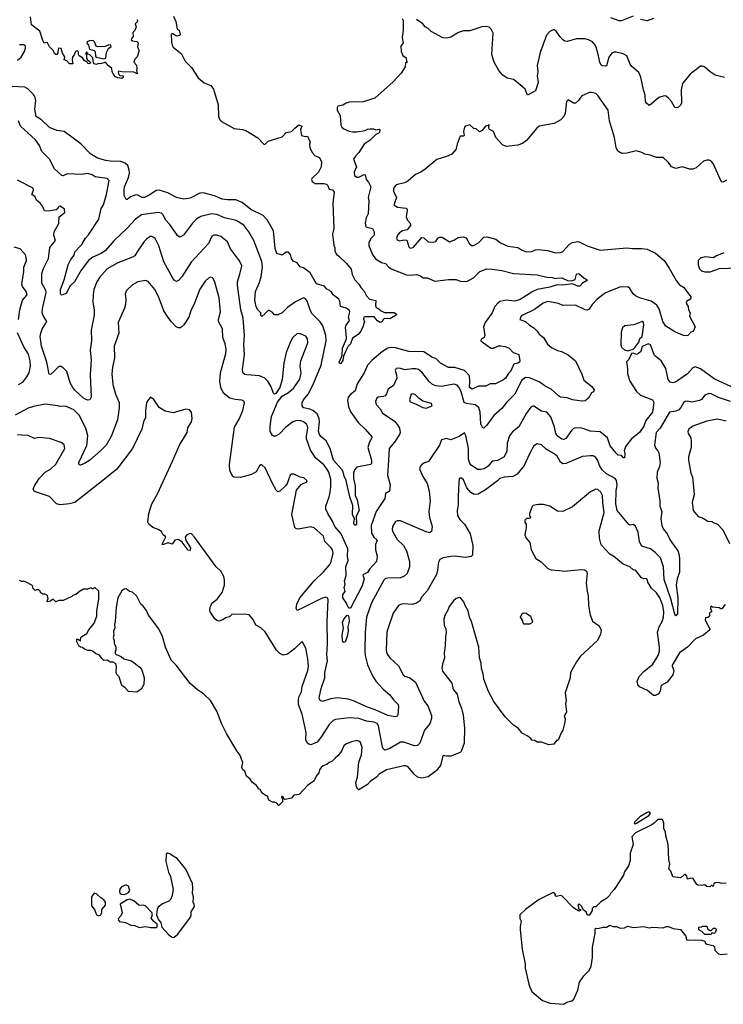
# Model space of a CAD drawing. Extents: x 1678431 to 1860718, y 384618 to 522882.
# Tile 424 of 473: x 1819767 to 1826359, y 449168 to 458392. Entities that reach past the tile are written whole.
import ezdxf

# ---------------------------------------------------------------- set-up
doc = ezdxf.new("R2010")
doc.units = 0

msp = doc.modelspace()

# ---------------------------------------------------------------- linework, layer by layer
at = {"layer": '0CON10XD'}
for points in [[(1820868.8, 458395), (1820870, 458375), (1820850, 458355), (1820858.8, 458325), (1820845, 458290), (1820828.3, 458271.7), (1820830, 458235), (1820813, 458217), (1820812.5, 458205), (1820825, 458193.3), (1820865, 458187.5), (1820876.4, 458176.4), (1820870, 458135), (1820885.9, 458104.1), (1820866.2, 458045), (1820845, 458022.5), (1820836.7, 457995), (1820860, 457965), (1820865.8, 457935), (1820860, 457915), (1820867.5, 457885), (1820835, 457900), (1820725, 457902.5), (1820695, 457910), (1820690, 457905), (1820695, 457880), (1820705, 457870), (1820737, 457867), (1820735, 457850), (1820723, 457843), (1820685, 457847.5), (1820665, 457857.5), (1820647.5, 457875), (1820632.5, 457905), (1820630, 457935), (1820595, 457962.5), (1820575, 457990), (1820565, 457992.5), (1820525, 457980), (1820505, 457982.5), (1820485, 457973.3), (1820465, 457980), (1820458.3, 457988.3), (1820452.5, 458035), (1820425, 458062.5), (1820401.7, 458071.7), (1820395, 458090), (1820382.5, 458075), (1820391.7, 458061.7), (1820393.6, 458033.6), (1820400, 458020), (1820430, 457995), (1820425, 457980), (1820405, 457982.5), (1820395, 458000), (1820385, 458000), (1820370.7, 458010.7), (1820356, 458036), (1820322.5, 458055), (1820316.7, 458065), (1820316.7, 458095), (1820305, 458100), (1820290, 458095), (1820278.3, 458061.7), (1820262.5, 458045), (1820257.5, 458015), (1820265, 457980), (1820235, 457980), (1820207, 458007), (1820182.5, 458015), (1820190, 458045), (1820168.3, 458078.3), (1820155, 458122.5), (1820134.1, 458125.9), (1820127, 458113), (1820125, 458080), (1820115, 458067.5), (1820105, 458067.5), (1820092.5, 458075), (1820085, 458100), (1820045, 458137.5), (1820027.5, 458175), (1820015, 458180), (1819995, 458173.3), (1819983.8, 458196.2), (1819956.1, 458286.1), (1819877.5, 458345), (1819868, 458418)], [(1821206.7, 458425), (1821230, 458375), (1821242.5, 458305), (1821260, 458295), (1821270, 458255), (1821266.1, 458243.9), (1821235, 458237.5), (1821195, 458262.5), (1821187, 458253), (1821190, 458185), (1821194.5, 458155), (1821204.4, 458135), (1821281.7, 458071.7), (1821315.8, 458005), (1821375.4, 457945.4), (1821438.6, 457848.6), (1821495, 457800.6), (1821558, 457775), (1821582.6, 457742.6), (1821626.4, 457595), (1821629.6, 457485), (1821640.8, 457455), (1821657.3, 457437.3), (1821775, 457373.1), (1821855, 457364.3), (1821885, 457354.3), (1821998.8, 457285), (1822055, 457226.7), (1822065, 457224), (1822095, 457253.3), (1822225, 457294), (1822265, 457336.2), (1822315, 457346.2), (1822344.4, 457375.6), (1822383.6, 457406.4), (1822410, 457395), (1822396.7, 457365), (1822407.5, 457307.5), (1822445, 457296.7), (1822465, 457300), (1822488, 457245), (1822482, 457225), (1822486.2, 457195), (1822507.3, 457147.3), (1822536.4, 457116.4), (1822575, 457100), (1822595, 457060), (1822592.5, 457015), (1822565.6, 456965), (1822504.2, 456905.8), (1822500.8, 456895), (1822507.5, 456875), (1822535, 456857.3), (1822615, 456857.3), (1822640.5, 456850.5), (1822651.4, 456841.4), (1822665, 456804), (1822698.3, 456798.3), (1822714, 456775), (1822700, 456675), (1822711.4, 456435), (1822698, 456382), (1822710.7, 456280.7), (1822719.2, 456255), (1822718.8, 456225), (1822734.3, 456194.3), (1822761.2, 456175), (1822828, 456108), (1822872, 456055), (1822882, 456005), (1822906.4, 455956.4), (1822945, 455913.3), (1822962.1, 455882.1), (1822995, 455848.8), (1823016.8, 455806.8), (1823043.6, 455773.6), (1823105, 455760), (1823100, 455715), (1823106.7, 455696.7), (1823133.3, 455685), (1823154.3, 455664.3), (1823185, 455648), (1823275, 455648.6), (1823295.8, 455635), (1823294, 455625), (1823235, 455590.8), (1823187.3, 455592.7), (1823175, 455588), (1823163.9, 455566.1), (1823145, 455556.2), (1823120.3, 455570.3), (1823087.5, 455607.5), (1823005, 455610), (1822990, 455605), (1822988.3, 455588.3), (1822997.5, 455565), (1822983.3, 455515), (1822964.2, 455475), (1822938.3, 455441.7), (1822885, 455410), (1822865, 455356.7), (1822843.3, 455335), (1822821.4, 455288.6), (1822801.4, 455238.6), (1822795, 455200), (1822775, 455170), (1822765, 455166.7), (1822761.4, 455185), (1822788.8, 455245), (1822792, 455315), (1822827.7, 455402.3), (1822826.3, 455456.3)], [(1823350, 458405), (1823360, 458385), (1823360, 458295), (1823350, 458225), (1823360, 458175), (1823337.5, 458145), (1823340, 458095), (1823357, 458057), (1823386.7, 458035), (1823392.5, 458002.5), (1823400, 457995), (1823383, 457987), (1823377.7, 457952.3), (1823339.7, 457890.3), (1823265, 457810), (1823095, 457657.1), (1822985, 457621.4), (1822855, 457621.2), (1822825, 457611.2), (1822795, 457590.8), (1822748, 457582), (1822741.7, 457568.3), (1822742.5, 457545), (1822769.2, 457495), (1822775, 457403.8), (1822785.8, 457385), (1822805, 457370), (1822855, 457348.5), (1822885, 457341.8), (1822925, 457342.7), (1823004.3, 457355.7), (1823025, 457367.1), (1823048.8, 457371.2), (1823080.8, 457370.8), (1823105, 457360), (1823135, 457367.5), (1823141.7, 457361.7), (1823142.5, 457345), (1823135, 457333.3), (1823105, 457317.5), (1823050, 457265), (1822993.1, 457226.9), (1822945, 457146.9), (1822912.2, 457115), (1822895.6, 457085), (1822923.5, 457015), (1822901.8, 456965), (1822903.4, 456933.4), (1822925, 456917.5), (1822945, 456915.5), (1822995, 456942), (1823005, 456940), (1823013.1, 456895), (1823035, 456870), (1823057.1, 456825), (1823033.1, 456725), (1823036.7, 456695), (1823030.8, 456575), (1823014, 456535), (1823002.5, 456485), (1823010.3, 456450.3), (1823073.3, 456435), (1823088, 456405), (1823089.2, 456375), (1823060.8, 456345), (1823039.4, 456305), (1823039.5, 456275), (1823051.9, 456245), (1823073.7, 456193.7), (1823101.3, 456151.3), (1823157.3, 456117.3), (1823195, 456108.6), (1823224.6, 456074.6), (1823248.3, 456058.3), (1823391.7, 456001.7), (1823415, 455998.6), (1823485.6, 456005.6), (1823522.7, 455992.7), (1823547.5, 455975), (1823585, 455974), (1823655, 455944.2), (1823785, 455958.6), (1823855, 455957.5), (1823895, 455941.2), (1823955, 455940), (1824018.8, 455975), (1824076.8, 456033.2), (1824145, 456057.1), (1824195, 456055.8), (1824285, 456041.1), (1824395, 456013.5), (1824615, 456000.6), (1824705, 455980.8), (1824755, 455977.1), (1824785, 455966.2), (1824799.2, 455970.8), (1824845, 455972.9), (1824905, 455946.7), (1824945, 455948), (1824971.7, 455958.3), (1824983, 456007), (1825005, 456015.8), (1825055, 455970), (1825082.5, 455955), (1825077.5, 455945), (1825041.2, 455925), (1825015, 455896.2), (1824995, 455896), (1824945, 455916.2), (1824855.4, 455904.6), (1824802.8, 455907.2), (1824734.7, 455885.3), (1824615, 455864.6), (1824574.1, 455845.9), (1824455, 455770), (1824406.2, 455753.8), (1824325, 455766), (1824268, 455752), (1824249.5, 455740.5), (1824218.1, 455705), (1824193.3, 455645), (1824128.1, 455555), (1824112.9, 455515), (1824126.1, 455433.9), (1824117.5, 455415), (1824090.7, 455399.3), (1824087.5, 455385), (1824158.3, 455331.7), (1824185.9, 455315.9), (1824205, 455314.2), (1824253, 455337), (1824275, 455338.1), (1824315, 455331.5), (1824354.5, 455314.5), (1824390, 455275), (1824442.5, 455255), (1824453.3, 455195), (1824450, 455185), (1824435.5, 455174.5), (1824395.7, 455164.3), (1824365.5, 455095), (1824344.3, 455075), (1824320, 455035), (1824295, 455014.3), (1824225, 454981.4), (1824175, 454981.9), (1824135, 454958.1), (1824065, 454958.2), (1824005, 454931.9), (1823982.5, 454945), (1823985.5, 455004.5), (1823980, 455055), (1823935, 455105.4), (1823845, 455133.4), (1823783.4, 455133.4), (1823709.2, 455175), (1823665, 455218.6), (1823635, 455228.6), (1823555, 455280.5), (1823413.4, 455283.4)], [(1826372.1, 457852.1), (1826284.2, 457874.2), (1826235, 457905.3), (1826185, 457947.8), (1826165, 457956.7), (1826145, 457956.7), (1826049.4, 457880.6), (1825977.5, 457795), (1825965.6, 457735), (1825968.9, 457615), (1825960, 457595), (1825938.3, 457571.7), (1825925, 457565.6), (1825905, 457570), (1825872.7, 457625), (1825845, 457657.5), (1825825, 457675.7), (1825805, 457680), (1825756.2, 457665), (1825685, 457600.8), (1825665, 457590), (1825638.9, 457608.9), (1825631.5, 457621.5), (1825627.1, 457685), (1825610.6, 457735), (1825586.4, 457855), (1825568, 457898), (1825502.9, 457955), (1825487.3, 457977.3), (1825455, 458054.2), (1825422.3, 458072.3), (1825355, 458089.4), (1825335, 458088.1), (1825315, 458078.6), (1825288, 458042), (1825265, 457961.2), (1825254.1, 457955.9), (1825225, 457959.2), (1825215, 457966.7), (1825201.4, 457995), (1825191.5, 458055), (1825168.2, 458135), (1825153.3, 458163.3), (1825132.5, 458185), (1825095, 458204.4), (1825061.7, 458211.7), (1824985, 458211.9), (1824895, 458189.2), (1824875, 458191.4), (1824855, 458204), (1824826.3, 458236.3), (1824794.3, 458285), (1824775, 458298.1), (1824765, 458297.8), (1824735, 458283.1), (1824704, 458246), (1824643.7, 458086.3), (1824615.8, 457964.2), (1824621.4, 457905), (1824614.1, 457865.9), (1824625.7, 457804.3), (1824600, 457725), (1824525, 457686.7), (1824502.3, 457742.3), (1824453.8, 457783.8), (1824395, 457832.5), (1824334.2, 457844.2), (1824295, 457871.2), (1824256.8, 457916.8), (1824211.9, 457995), (1824190.5, 458065), (1824203.6, 458265), (1824185, 458304.2), (1824165, 458321.4), (1824138.3, 458328.3), (1824095.6, 458325.6), (1823985, 458287.5), (1823925, 458289.2), (1823878.3, 458271.7), (1823805, 458230), (1823765, 458220), (1823732.7, 458222.7), (1823621.2, 458281.2), (1823595, 458310), (1823567.5, 458325), (1823545, 458353.3), (1823484.1, 458394.1)], [(1825515, 458426.7), (1825405, 458381.2), (1825385, 458381.2), (1825305, 458411.2)], [(1825706.7, 458405), (1825645, 458382.9), (1825585, 458395.7)], [(1819745, 458014.4), (1819779.5, 458040.5), (1819812.5, 458095), (1819821.1, 458125), (1819820, 458145), (1819808.3, 458158.3), (1819765, 458157.8)], [(1820555, 458026.7), (1820575, 458032.5), (1820580, 458085), (1820598.3, 458121.7), (1820625, 458140), (1820620, 458155), (1820603, 458157), (1820568.3, 458141.7), (1820495, 458138.8), (1820483.9, 458143.9), (1820468.8, 458185), (1820455, 458198), (1820420, 458195), (1820400, 458185), (1820396.7, 458175), (1820410, 458155), (1820420, 458115), (1820465, 458102.5), (1820472.5, 458095), (1820478.3, 458048.3), (1820485, 458040), (1820555, 458026.7)], [(1822826.3, 455456.3), (1822820, 455505), (1822823.3, 455525), (1822856, 455575), (1822846.7, 455605), (1822860, 455655), (1822855, 455672.5), (1822825, 455690), (1822774.1, 455704.1), (1822766, 455755), (1822755.5, 455775.5), (1822704.3, 455814.3), (1822685.7, 455845.7), (1822642, 455872), (1822622.5, 455895), (1822548.3, 455918.3), (1822489.4, 456019.4), (1822426.6, 456066.6), (1822395, 456076), (1822367.5, 456115), (1822330.5, 456130.5), (1822312, 456155), (1822305, 456192.5), (1822285, 456213.3), (1822265, 456213.3), (1822225, 456186.7), (1822175, 456203.3), (1822159.4, 456249.4), (1822145.6, 456415.6), (1822085, 456516.2), (1822049.2, 456559.2), (1821933.8, 456613.8), (1821851.7, 456678.3), (1821793.5, 456703.5), (1821715, 456703.8), (1821665, 456711.1), (1821593.3, 456743.3), (1821485, 456771.2), (1821453.8, 456766.2), (1821365, 456720), (1821305, 456712), (1821235, 456727.1), (1821155, 456770.4), (1821075, 456794.5), (1821045, 456791.1), (1820985, 456750), (1820935, 456727.5), (1820915, 456727.5), (1820875, 456748), (1820855, 456750), (1820805, 456734.3), (1820775, 456708.8), (1820765, 456707.5), (1820746, 456745), (1820744.6, 456795), (1820749.6, 456825), (1820785, 456913.8), (1820794.5, 456955), (1820793.4, 456986.6), (1820779.6, 457025), (1820755, 457049.1), (1820715, 457063.6), (1820615, 457065.5), (1820572.7, 457072.7), (1820495, 457094.5), (1820430.8, 457135), (1820340.3, 457230.3), (1820185, 457344.3), (1820115, 457354.4), (1820045, 457381.9), (1819972.2, 457455), (1819922.1, 457485), (1819909.4, 457555), (1819917.5, 457635), (1819911.3, 457665), (1819895, 457692.1), (1819844.1, 457744.1), (1819815, 457760.4), (1819696.1, 457766.1)], [(1826390.3, 456889.7), (1826355, 456870), (1826345, 456872.5), (1826335.8, 456885.8), (1826264.6, 457044.6), (1826245.4, 457065.4), (1826226.7, 457075), (1826205, 457077.8), (1826175, 457065.6), (1826105, 457005.7), (1826075, 456992.9), (1826045, 456992.5), (1825975, 457013.8), (1825915, 456998.8), (1825874.4, 457014.4), (1825845, 457055.8), (1825795, 457100), (1825735, 457100), (1825675, 457123.8), (1825625, 457133.8), (1825595, 457148.8), (1825545, 457164), (1825455, 457140.8), (1825407.7, 457137.7), (1825372.1, 457162.1), (1825354.3, 457195), (1825338.7, 457288.7), (1825293.3, 457445), (1825280, 457545), (1825185, 457683.3), (1825165, 457700), (1825125, 457710), (1825105, 457710), (1825035, 457680), (1825002.5, 457635), (1824975, 457610), (1824955, 457608.8), (1824905, 457642.5), (1824890, 457625), (1824877.8, 457515), (1824864.6, 457485.4), (1824838.6, 457455), (1824775, 457421.2), (1824635, 457394.6), (1824613.1, 457376.9), (1824515, 457260), (1824478.3, 457231.7), (1824434.7, 457215.3), (1824325, 457205.5), (1824289.4, 457219.4), (1824227.9, 457287.9), (1824207.5, 457345), (1824167.5, 457365), (1824162.5, 457375), (1824165, 457410), (1824155, 457400), (1824130, 457395), (1824100, 457355), (1824075, 457342.5), (1824045, 457370), (1824021.7, 457371.7), (1823985, 457407.5), (1823940, 457395), (1823933, 457387), (1823926.2, 457345), (1823931.7, 457308.3), (1823925, 457302.5), (1823895, 457300), (1823866, 457225), (1823854.2, 457175.8), (1823816.8, 457133.2), (1823765, 457110), (1823675, 457084), (1823565, 456992), (1823525, 456964.2), (1823475, 456941.2), (1823405, 456880), (1823372.5, 456865), (1823295, 456844), (1823275.6, 456824.4), (1823268.6, 456805), (1823270.6, 456785), (1823297.3, 456725), (1823274.4, 456665), (1823275.8, 456655), (1823307.2, 456637.2), (1823387.7, 456627.7), (1823397.5, 456617.5), (1823396.5, 456605), (1823388.8, 456545), (1823399.1, 456515), (1823425.5, 456485), (1823429.1, 456465), (1823395.9, 456424.1), (1823355, 456414.4), (1823325.8, 456395), (1823307.5, 456375), (1823298, 456345), (1823305, 456330), (1823325, 456322), (1823365, 456329.4), (1823395, 456325.8), (1823413.1, 456265), (1823425, 456252), (1823455, 456258), (1823535, 456351.4), (1823555, 456348), (1823595, 456311.4), (1823645, 456307.8), (1823665, 456315.7), (1823685, 456346.2), (1823704.1, 456355.9), (1823725, 456354), (1823795, 456312.5), (1823833.6, 456326.4), (1823875, 456352), (1823925, 456359.2), (1823949.7, 456349.7), (1823980.9, 456290.9), (1824005, 456274.5), (1824025, 456279.2), (1824065, 456302.5), (1824114.2, 456355), (1824145, 456357.9), (1824227.5, 456335), (1824271.5, 456301.5), (1824340.4, 456270.4), (1824433.4, 456256.6), (1824475, 456232.1), (1824515, 456218.8), (1824565, 456219.4), (1824600, 456235), (1824625, 456238.5), (1824715, 456229.2), (1824785, 456209.5), (1824835, 456210.6), (1824855, 456221.4), (1824919.3, 456290.7), (1824945.5, 456304.5), (1824995, 456312.9), (1825015, 456309.2), (1825085, 456272.2), (1825205, 456234.5), (1825456.4, 456253.6), (1825508, 456248), (1825595, 456250), (1825645, 456242.9), (1825725.4, 456205.4), (1825804.3, 456135), (1825852.5, 456065), (1825918.3, 455948.3), (1825949.1, 455909.1), (1825985, 455885.8)], [(1823413.4, 455283.4), (1823286.7, 455316.7), (1823245, 455322), (1823215, 455314.6), (1823165.8, 455285), (1823067.9, 455202.1), (1823025, 455156.2), (1822995.7, 455085), (1822929.3, 454980.7), (1822911.4, 454915), (1822865, 454880.5), (1822844.2, 454855.8), (1822839.6, 454825), (1822847.3, 454765), (1822870.8, 454715), (1822938, 454618), (1823004.2, 454555), (1823065.3, 454485.3), (1823067.3, 454475), (1823040.8, 454429.2), (1823029.7, 454385), (1823064.5, 454265), (1823062.9, 454235), (1823052.5, 454225), (1822925, 454200.8), (1822904.3, 454175), (1822894.6, 454145.4), (1822892.9, 454095), (1822909.5, 454025), (1822910.3, 453935), (1822928.2, 453895), (1822947.5, 453795), (1822918.3, 453741.7), (1822921.2, 453665), (1822915, 453656.7), (1822905, 453657.5), (1822898.8, 453675), (1822904, 453715), (1822885.7, 453755.7), (1822889.5, 453839.5), (1822861.5, 453921.5), (1822825.2, 454075), (1822805.7, 454115), (1822797.8, 454155), (1822785, 454178.2), (1822707.1, 454265), (1822674.7, 454375), (1822637.7, 454447.7), (1822588.6, 454488.6), (1822575, 454507.1), (1822566.7, 454536.7), (1822574.4, 454625), (1822571.3, 454655), (1822555, 454698.2), (1822512.4, 454732.4), (1822485, 454744.7), (1822426.1, 454756.1), (1822414.4, 454775), (1822413.4, 454803.4), (1822425, 454831.4), (1822468.2, 454885), (1822516.4, 454975), (1822590, 455155), (1822638, 455385), (1822635.4, 455435), (1822607.7, 455525), (1822582.2, 455562.2), (1822506.6, 455636.6), (1822490.5, 455665), (1822459.5, 455755), (1822445, 455775.6), (1822425, 455787.8), (1822351.1, 455748.9), (1822275, 455694.4), (1822225, 455646), (1822185, 455625.8), (1822155, 455628), (1822132.2, 455652.2), (1822105, 455668), (1822093.4, 455666.6), (1822062.3, 455637.7), (1822035, 455612.5), (1822025, 455620), (1822026.7, 455645), (1821996.7, 455675), (1821982.4, 455702.4), (1821968.7, 455765), (1821975.4, 455845), (1822015, 455931.2), (1822028.8, 455985), (1822042.7, 456075), (1822034.4, 456125.6), (1821960, 456325), (1821913.9, 456403.9), (1821865.9, 456465.9), (1821795, 456511.2), (1821686.9, 456536.9), (1821615, 456567.8), (1821565, 456572.5), (1821465, 456547.5), (1821425, 456525.6), (1821384.7, 456485.3), (1821302.5, 456375), (1821275, 456357.5), (1821265, 456356), (1821245, 456372), (1821172.5, 456475), (1821136.5, 456515), (1821108.5, 456568.5), (1821095, 456580.8), (1821065, 456586.7), (1820908, 456565), (1820850.6, 456525), (1820775, 456440), (1820648.6, 456321.4), (1820570.1, 456229.9), (1820528.8, 456201.2), (1820453.2, 456166.8), (1820412.2, 456135), (1820344.1, 456045.9), (1820280.8, 455935), (1820235.8, 455895), (1820205, 455830), (1820165, 455812.5), (1820154.2, 455814.2), (1820148.3, 455828.3), (1820150, 455865), (1820183.4, 455956.6), (1820220.9, 456095), (1820245, 456146), (1820276.9, 456185), (1820283, 456217), (1820350, 456285), (1820384.6, 456345.4), (1820412.2, 456377.8), (1820507.9, 456522.1), (1820531.4, 456625), (1820551.5, 456658.5), (1820580.9, 456755), (1820605.6, 456885), (1820585, 456904.3), (1820475, 456920), (1820445, 456937.5), (1820405, 456950), (1820345, 456940.5), (1820215, 456948.9), (1820175, 456930.8), (1820161.2, 456931.2), (1820093.8, 456995), (1820047.2, 457087.2), (1819975, 457158.8), (1819952.2, 457212.2), (1819915, 457265.8), (1819774.7, 457394.7), (1819755, 457446.2)], [(1825985, 455885.8), (1826054, 455795), (1826053.3, 455775), (1826015, 455753.3), (1826010.8, 455735), (1826031.2, 455705), (1826033.3, 455675), (1826047.5, 455645), (1826043.3, 455615), (1826096.1, 455513.9), (1826078, 455472), (1826055, 455463.3), (1826026.2, 455433.8), (1826015, 455430), (1825987.5, 455435), (1825905, 455468), (1825820.6, 455520.6), (1825794.1, 455564.1), (1825759.3, 455685), (1825737.5, 455717.5), (1825685, 455756.4), (1825575, 455787.7), (1825537.5, 455805), (1825514.4, 455825), (1825484.4, 455875), (1825465, 455888.5), (1825390, 455885), (1825255, 455832.1), (1825178.1, 455775), (1825131.9, 455725), (1825101.1, 455678.9), (1825085, 455671.4), (1825063.7, 455673.7), (1824975, 455716.8), (1824855, 455714.3), (1824815, 455734.3), (1824715, 455752.1), (1824672.5, 455735), (1824591.6, 455678.4), (1824480, 455625), (1824466.7, 455615), (1824452.5, 455585), (1824506.7, 455565), (1824545, 455530), (1824584.5, 455504.5), (1824616.2, 455475), (1824635.6, 455445.6), (1824675, 455414), (1824712.7, 455352.7), (1824751.1, 455321.1), (1824804.5, 455294.5), (1824844.3, 455284.3), (1824905, 455252.5), (1824975, 455196), (1825035, 455070), (1825051.2, 455015), (1825126.2, 454955), (1825150, 454925), (1825143, 454907), (1825123.9, 454896.1), (1825097.5, 454845), (1825065, 454821.2), (1825035, 454819.2), (1824945, 454830), (1824895, 454849.4), (1824835, 454857.1), (1824815, 454867.5), (1824745, 454929.4), (1824689.2, 454959.1), (1824635, 455000.8), (1824545, 455036.7), (1824505, 455039.1), (1824468.5, 455011.5), (1824405.4, 454884.6), (1824326.9, 454805), (1824285, 454750.8), (1824208.1, 454685), (1824145, 454594.3), (1824115, 454566), (1824102, 454572), (1824088.5, 454605), (1824081.1, 454715), (1824068.7, 454758.7), (1824033.7, 454783.7), (1823953.3, 454795), (1823931.1, 454805), (1823903.3, 454905), (1823885, 454947.5), (1823865, 454969.1), (1823838.2, 454978.2), (1823715, 454955.4), (1823665, 454961.1), (1823635.7, 454975), (1823603, 455003), (1823535, 455089.4), (1823503.8, 455115), (1823482, 455122), (1823445, 455122.5), (1823375, 455110.4), (1823325, 455126.9), (1823293.8, 455125), (1823286, 455105), (1823298.9, 455065), (1823300.5, 455035), (1823270.6, 454965), (1823218.1, 454931.9), (1823205, 454886.7), (1823190.2, 454869.8), (1823175, 454861.8), (1823125.4, 454854.6), (1823114.4, 454845), (1823100.6, 454815), (1823106.3, 454786.3), (1823143.5, 454745), (1823165.6, 454705), (1823275, 454634), (1823308, 454598), (1823325.6, 454565), (1823331.4, 454525), (1823325.7, 454505), (1823279.5, 454435), (1823227.8, 454375), (1823223.4, 454263.4), (1823214.5, 454125), (1823239.2, 454035), (1823233.3, 453976.7), (1823195, 453952.5), (1823188.8, 453905), (1823106.2, 453785), (1823060.3, 453655), (1823062.2, 453582.3), (1823083.6, 453543.6), (1823115.8, 453515), (1823102, 453475), (1823100, 453425), (1823117.5, 453365), (1823110.8, 453315), (1823045.5, 453245), (1823025, 453214.3), (1822987.5, 453195), (1822983, 453187), (1822993.8, 453155), (1822975, 453088.8), (1822865, 452877.5), (1822855, 452877.5), (1822845, 452887.5), (1822828.8, 452925), (1822794.4, 452974.4), (1822795, 453006.7), (1822816.7, 453035), (1822807, 453073), (1822816, 453105), (1822810, 453135), (1822825.7, 453185), (1822821.3, 453265), (1822844.2, 453325), (1822837.1, 453365), (1822842.1, 453435), (1822780.3, 453575), (1822720, 453645), (1822698.5, 453695), (1822653.1, 453765), (1822636, 453805), (1822634.3, 453835.7), (1822667.4, 453922.6), (1822677.3, 453965), (1822683.1, 454015), (1822681.5, 454085), (1822663.3, 454153.3), (1822646.1, 454185), (1822615, 454222.3), (1822540.6, 454285), (1822490.3, 454360.2), (1822453.9, 454465), (1822453.4, 454495), (1822466.2, 454566.2), (1822464.5, 454585), (1822455, 454601.4), (1822425.7, 454625), (1822395, 454637.3), (1822355, 454635.3), (1822325.8, 454625), (1822258.9, 454575), (1822199.3, 454510.7), (1822165, 454490), (1822145, 454490), (1822135, 454496.2), (1822114.6, 454534.6), (1822114.6, 454584.6), (1822127.3, 454675), (1822182.2, 454807.8), (1822225.6, 454864.4), (1822285, 454898.6), (1822335, 454942.9), (1822390.9, 455025), (1822403.4, 455083.4), (1822395.6, 455145), (1822401.1, 455195), (1822468.1, 455365), (1822465, 455402.5), (1822446.4, 455426.4), (1822405, 455447.1), (1822385, 455452), (1822365, 455448), (1822325, 455413.8), (1822302.9, 455375), (1822264.4, 455275), (1822242.9, 455175), (1822225, 455022.5), (1822202.7, 454947.3), (1822168.3, 454891.7), (1822155, 454882.5), (1822145, 454892.5), (1822119.7, 454959.7), (1822092.2, 455005), (1822065, 455033.3), (1822015, 455055.3), (1821893.6, 455063.6), (1821875, 455067.5), (1821860.7, 455080.7), (1821853.5, 455115), (1821873.7, 455253.7), (1821866.8, 455345), (1821872.3, 455435), (1821860, 455595), (1821837.9, 455675), (1821806.6, 455906.6), (1821808.5, 455935), (1821828.8, 456008.8), (1821848.1, 456085), (1821825, 456132), (1821742.5, 456245), (1821712.4, 456312.4), (1821651.1, 456361.1), (1821615, 456374.4), (1821585.7, 456374.3), (1821567.1, 456362.9), (1821534.3, 456295), (1821375, 456120), (1821285, 455984.2), (1821255, 455950), (1821235, 455938.8), (1821215, 455952), (1821201.4, 455971.4), (1821118.1, 456125), (1821070, 456275), (1821035, 456343.8), (1821025, 456352.5), (1821005, 456362), (1820988.8, 456361.2), (1820954, 456335), (1820934.2, 456315), (1820866.4, 456216.4), (1820845, 456180), (1820825, 456167.1), (1820685, 456115.5), (1820585, 456059.4), (1820515, 455978), (1820488.9, 455935), (1820462.5, 455865), (1820454.4, 455815), (1820452.5, 455745), (1820464.3, 455675), (1820464.4, 455625), (1820437.8, 455485), (1820438.1, 455385), (1820425.6, 455295), (1820437.5, 455205), (1820426.9, 455065), (1820437.5, 454855), (1820425, 454830), (1820405, 454826.2), (1820385, 454834.2), (1820365, 454845.6), (1820282.9, 454922.9), (1820263.3, 454945), (1820240.9, 454990.9), (1820208.9, 455095), (1820175, 455131.4), (1820155, 455142.9), (1820135, 455142.5), (1820065, 455073.8), (1820055, 455068.8), (1820042.7, 455072.7), (1820020, 455185), (1819970.7, 455335), (1819960, 455425), (1819963.6, 455455), (1819976.2, 455493.8), (1820022, 455565), (1819989.1, 455615), (1819978.5, 455645), (1819980, 455685), (1820015.3, 455835), (1820011.5, 455855), (1819974.4, 455925), (1819974.4, 456015), (1819988.8, 456061.2), (1820036.2, 456155), (1820050.7, 456259.3), (1820102.2, 456325), (1820087.5, 456375), (1820090, 456405), (1820135, 456482.5), (1820135.6, 456544.4), (1820191.2, 456585), (1820187.9, 456617.9), (1820145, 456645.6), (1820135, 456642), (1820121.1, 456618.9), (1820109.1, 456610.9), (1820035, 456599.1), (1820000.1, 456600.1), (1819980, 456645), (1819960.9, 456670.9), (1819925, 456702.5), (1819912.7, 456732.7), (1819881.1, 456755), (1819896.6, 456795), (1819894.5, 456815), (1819745, 456888.9)], [(1819755.6, 455585), (1819768.1, 455675), (1819793.1, 455765), (1819837.8, 455815), (1819826.7, 455845), (1819792.9, 455892.9), (1819786.8, 455915), (1819805, 456032.5), (1819806.9, 456075), (1819829.2, 456135), (1819828.8, 456165), (1819820.7, 456190.7), (1819770, 456245), (1819715, 456260)], [(1826365, 456206.7), (1826295, 456180), (1826265, 456160), (1826195, 456170.8), (1826149.5, 456160.5), (1826124.4, 456135.6), (1826123.1, 456095), (1826135, 456058.8), (1826155, 456040), (1826185, 456028.6), (1826235, 456031.4), (1826325, 456062.5), (1826492.7, 456067.3)], [(1821690.5, 454880.5), (1821668.9, 454905), (1821650, 454945), (1821640.5, 455005), (1821647.1, 455085), (1821697.5, 455265), (1821700, 455305), (1821693.1, 455355), (1821671.1, 455415), (1821665.6, 455495), (1821628.5, 455565), (1821628.5, 455585), (1821649.4, 455655), (1821635.6, 455785), (1821594.5, 455934.5), (1821575, 455973.3), (1821555, 455981.2), (1821535, 455971.2), (1821505, 455942), (1821453.8, 455866.2), (1821405.7, 455735), (1821369.4, 455665), (1821352.5, 455605), (1821305.8, 455535), (1821275, 455504.2), (1821255, 455504.3), (1821234.2, 455515), (1821185.4, 455565.4), (1821151.9, 455611.9), (1821118.1, 455665), (1821067.6, 455797.6), (1821034.3, 455865), (1820970.9, 455940.9), (1820945, 455947.5), (1820875, 455935.7), (1820825, 455907.5), (1820768, 455855), (1820754.3, 455825), (1820761.2, 455771.2), (1820758.9, 455725), (1820750.2, 455689.8), (1820688.9, 455555), (1820694.3, 455455), (1820653.5, 455335), (1820654.4, 455225), (1820635.6, 455135), (1820631.1, 455075), (1820638.1, 454975), (1820664.5, 454884.5), (1820698.6, 454805), (1820700, 454755), (1820681.9, 454645), (1820625, 454488.8), (1820575.8, 454405), (1820531.7, 454358.3), (1820425, 454265.8), (1820375, 454234.3), (1820335, 454220), (1820323, 454223), (1820320, 454245), (1820396, 454404), (1820406.2, 454495), (1820386.5, 454566.5), (1820325, 454685.8), (1820275, 454738.6), (1820195, 454770.8), (1820145, 454768.8), (1820125, 454776.2), (1820005, 454789.4), (1819897.1, 454767.1), (1819845, 454751.9), (1819725, 454686.4)], [(1825465, 455290), (1825475, 455292.5), (1825513.6, 455306.4), (1825529.5, 455320.5), (1825568.3, 455371.7), (1825577.5, 455405), (1825598.8, 455425), (1825613.3, 455535), (1825612.5, 455555), (1825600, 455565), (1825520, 455535), (1825435.9, 455524.1), (1825415.8, 455504.2), (1825402, 455465), (1825398, 455345), (1825406.7, 455325), (1825435, 455300), (1825465, 455290)], [(1819755, 454975.6), (1819795, 454996.7), (1819833.3, 455045), (1819854.5, 455085), (1819869.1, 455145), (1819866.2, 455195), (1819848.6, 455258.6), (1819806, 455326), (1819747.7, 455457.7)], [(1826505, 454921.1), (1826320, 455005), (1826275, 455028.5), (1826145, 455120), (1826095, 455138.9), (1826075, 455132), (1826025, 455073.8), (1825912.7, 454997.3), (1825885, 454988.8), (1825862.5, 454995), (1825841.7, 455021.7), (1825820.5, 455125), (1825778.1, 455195), (1825714.3, 455245), (1825676.2, 455345), (1825655, 455356.2), (1825600.7, 455329.3), (1825586, 455285), (1825565, 455263.8), (1825545, 455256.7), (1825515, 455267.5), (1825500, 455265), (1825475, 455210), (1825453.6, 455186.4), (1825462.3, 455122.3), (1825460.6, 455075), (1825484.4, 455005), (1825545, 454908), (1825585, 454874), (1825695, 454830), (1825707.1, 454805), (1825696, 454715), (1825635, 454638), (1825616.2, 454583.8), (1825573.3, 454525), (1825498.8, 454465), (1825445, 454396.7), (1825429.2, 454355), (1825436.5, 454325), (1825433.6, 454286.4), (1825425, 454286.2), (1825405, 454308.8), (1825375, 454314), (1825355, 454332), (1825298.7, 454398.7), (1825275, 454473.8), (1825205, 454532.5), (1825115, 454537.1), (1825035, 454564.4), (1824975, 454570), (1824955, 454563.1), (1824935.6, 454545), (1824885, 454468.8), (1824865, 454460), (1824845, 454462.9), (1824803.7, 454493.7), (1824790.6, 454515), (1824779.2, 454575), (1824743, 454673), (1824705, 454715.6), (1824656.2, 454726.2), (1824585, 454771.9), (1824575, 454772.9), (1824557.4, 454762.6), (1824516.9, 454705), (1824443.4, 454576.6), (1824385, 454530.8), (1824357.5, 454495), (1824333.1, 454425), (1824332.2, 454347.8), (1824302, 454295), (1824245, 454263.5), (1824194.1, 454255.9), (1824155, 454210.8), (1824120, 454185), (1824085, 454176.9), (1824055, 454178.1), (1823998.3, 454218.3), (1823985.6, 454235), (1823972.2, 454275), (1823970.8, 454375), (1823946.9, 454496.9), (1823935, 454522.5), (1823885, 454488.8), (1823805, 454456.2), (1823765, 454468.8), (1823720, 454455), (1823699.2, 454405), (1823609.4, 454270.6), (1823597, 454253), (1823559.7, 454240.3), (1823535, 454223.8), (1823518.8, 454205), (1823514, 454185), (1823543.7, 454113.7), (1823585.6, 454045.6), (1823602, 453975), (1823611.4, 453885), (1823598.9, 453785), (1823607.4, 453727.4), (1823632.5, 453645), (1823625, 453596.7), (1823605, 453586), (1823575, 453593.1), (1823335, 453698.2), (1823305, 453698.1), (1823288.3, 453691.7), (1823261.2, 453645), (1823257.7, 453615), (1823262.8, 453595), (1823305, 453521.4), (1823364.3, 453465), (1823391.4, 453415), (1823420.6, 453315), (1823420, 453265), (1823395.8, 453205), (1823369.7, 453180.3), (1823335, 453164.3), (1823215, 453161.1), (1823194.6, 453155.4), (1823179.8, 453140.2), (1823062.6, 452927.4), (1823015.6, 452795), (1823004.5, 452655), (1823001.2, 452475), (1823003.6, 452435), (1823027, 452347), (1823073.5, 452245), (1823105, 452196), (1823170.9, 452120.9), (1823235, 452065.7), (1823268.9, 452018.9), (1823312, 451975), (1823317.1, 451955), (1823310.5, 451879.5), (1823302.3, 451867.7), (1823285, 451861.2), (1823215, 451872.2), (1823096.3, 451926.4), (1823025, 451952), (1822895, 452011.3), (1822845, 452025.3), (1822742.6, 452037.4), (1822681.7, 452028.3), (1822605, 452004.2), (1822581.2, 452015), (1822574.2, 452035), (1822575.7, 452055), (1822591.5, 452125), (1822627.1, 452225), (1822625.4, 452275), (1822651.2, 452385), (1822643.3, 452445), (1822651.5, 452545), (1822646.4, 452755), (1822658.3, 452958.3), (1822651.2, 452975), (1822635, 452981.4), (1822595, 452970.5), (1822419.1, 452880.9), (1822367.5, 452857.5), (1822356.2, 452875), (1822363.1, 452915), (1822393.1, 452975), (1822525, 453134.2), (1822615, 453222.5), (1822675, 453292.5), (1822686.5, 453315), (1822703.3, 453395), (1822696.5, 453425), (1822683.8, 453443.8), (1822627.1, 453505), (1822613.1, 453555), (1822525, 453632.9), (1822495, 453641.1), (1822375, 453618.6), (1822355, 453624), (1822345.7, 453635.7), (1822317.3, 453755), (1822360.8, 453985), (1822403.2, 454036.8), (1822458, 454062), (1822456.7, 454075), (1822428.8, 454098.8), (1822395, 454107.1), (1822335, 454135.6), (1822315, 454134), (1822302.5, 454125), (1822271.7, 454048.3), (1822256, 454025), (1822205, 453973.8), (1822185, 453968.8), (1822168.8, 453985), (1822135.5, 454045.5), (1822066, 454195), (1822035, 454222.5), (1822025, 454222.5), (1822015, 454212.5), (1821982.5, 454155), (1821938.8, 454131.2), (1821835, 454104.2), (1821777, 454107), (1821763.6, 454113.6), (1821736.7, 454165), (1821733.8, 454225), (1821768.6, 454505), (1821780.8, 454575), (1821821.7, 454648.3), (1821857.6, 454732.4), (1821873.9, 454803.9), (1821867.1, 454817.1), (1821848.3, 454828.3), (1821785, 454834.4), (1821735, 454846.9), (1821690.5, 454880.5)], [(1826427.5, 454815), (1826315, 454853.4), (1826245, 454888.5), (1826225, 454890.4), (1826185, 454874.2), (1826155.3, 454834.7), (1826136.7, 454825), (1826065, 454809.2), (1826025, 454817.3), (1826001.2, 454815), (1825985, 454802.5), (1825961.9, 454758.1), (1825941.8, 454738.2), (1825915, 454726.1), (1825854.3, 454715), (1825767.9, 454565), (1825731.5, 454525), (1825715.6, 454405), (1825726.9, 454375), (1825745, 454354.2), (1825755.5, 454335), (1825768.6, 454245), (1825761.4, 454205), (1825738.3, 454151.7), (1825737.1, 454097.1), (1825748.8, 454048.8), (1825747.5, 454005), (1825764.6, 453885), (1825765.5, 453835), (1825782.2, 453785), (1825775.5, 453715), (1825782.7, 453655), (1825795, 453621.2), (1825833.9, 453573.9), (1825861.1, 453515), (1825932.9, 453415), (1825946.7, 453376.7), (1825950.4, 453335), (1825950.5, 453215), (1825926.7, 453155), (1825917.1, 453095), (1825932.9, 452975), (1825929.2, 452825), (1825915, 452806.7), (1825905, 452822.5), (1825866.9, 452966.9), (1825805, 453146.2), (1825798.8, 453265), (1825770.5, 453350.5), (1825721.8, 453401.8), (1825676.3, 453436.3), (1825605.3, 453455.3), (1825593.9, 453463.9), (1825574.2, 453505), (1825561.3, 453591.3), (1825537.8, 453647.7), (1825515, 453662.5), (1825485, 453656.7), (1825475, 453663.3), (1825363.7, 453795), (1825350.9, 453855), (1825356.5, 453975), (1825365.3, 454034.7), (1825359.1, 454075), (1825345, 454093.1), (1825265, 454137.8), (1825225, 454174.5), (1825198.2, 454215), (1825184, 454264), (1825165, 454290), (1825140, 454305), (1825115, 454307.7), (1825038.8, 454301.2), (1824885, 454235.4), (1824855, 454231.5), (1824835, 454247.1), (1824802.7, 454302.7), (1824785, 454320), (1824699.2, 454369.2), (1824655, 454409.2), (1824615, 454419.2), (1824585, 454400), (1824542.5, 454325), (1824494.6, 454215.4), (1824426.8, 454133.2), (1824386.9, 454113.1), (1824305, 454105.4), (1824266, 454095), (1824245, 454073.1), (1824130.8, 453989.2), (1824061.7, 453948.3), (1824025.5, 453944.5), (1823992.6, 453962.6), (1823957.5, 454007.5), (1823925, 454080), (1823905, 454096.7), (1823891.7, 454098.3), (1823885, 454090), (1823880, 454055), (1823874.4, 453924.4), (1823874.4, 453845), (1823864.4, 453795), (1823868.3, 453748.3), (1823890.9, 453710.9), (1823934.2, 453665), (1823987.8, 453575), (1824013.1, 453465), (1824010, 453375), (1823996.7, 453363.3), (1823945, 453354.4), (1823845, 453366.5), (1823805, 453364.5), (1823735, 453350.6), (1823704, 453335), (1823689.7, 453310.3), (1823682.9, 453235), (1823671.4, 453195), (1823585, 453042), (1823535.7, 452985), (1823512.9, 452945), (1823485, 452924.4), (1823445, 452912.9), (1823365, 452920.6), (1823335.6, 452914.4), (1823317.6, 452902.4), (1823266.9, 452833.1), (1823215, 452686.2), (1823208.1, 452655), (1823200.8, 452485), (1823207.1, 452455), (1823235, 452414.3), (1823315, 452340), (1823361.2, 452255), (1823375, 452242.5), (1823423.3, 452225), (1823474.3, 452184.3), (1823557.1, 452007.1), (1823592, 451965), (1823624.2, 451874.2), (1823625.9, 451845.9), (1823609.2, 451795), (1823558.5, 451735), (1823517.4, 451612.6), (1823495, 451591.4), (1823465, 451588.1), (1823365.5, 451624.5), (1823335, 451624.6), (1823235, 451563.1), (1823189.2, 451549.2), (1823177, 451557), (1823167.6, 451577.6), (1823149.6, 451659.6), (1823128.9, 451775), (1823115, 451797.2), (1823085, 451809.8), (1823015, 451820), (1822945, 451846.2), (1822855, 451851.5), (1822725, 451836.5), (1822705, 451826.7), (1822665, 451789.2), (1822595, 451677.1), (1822554.2, 451625), (1822495, 451600), (1822476.7, 451605), (1822458.8, 451618.8), (1822449.4, 451645), (1822451.8, 451715), (1822414.6, 451885), (1822379.6, 451975), (1822377.9, 452015), (1822382.5, 452045), (1822408.2, 452095), (1822413.1, 452145), (1822467.3, 452295), (1822472.2, 452335), (1822466.9, 452403.1)], [(1823575, 454754.2), (1823630, 454775), (1823625, 454797.5), (1823545, 454818.8), (1823506.2, 454845), (1823475, 454877.5), (1823455, 454885.8), (1823433.3, 454885), (1823418, 454835), (1823425, 454812), (1823474.3, 454794.3), (1823545, 454758), (1823575, 454754.2)], [(1822466.9, 452403.1), (1822447.5, 452505), (1822415, 452567.5), (1822340.8, 452499.2), (1822275, 452449.2), (1822235, 452438), (1822205, 452455.8), (1822174.5, 452485), (1822066.8, 452656.8), (1822025, 452696), (1821980.5, 452720.5), (1821955, 452772.5), (1821915.9, 452815.9), (1821875, 452821.2), (1821755, 452820), (1821733.6, 452796.4), (1821695, 452787.5), (1821675, 452772.5), (1821635, 452757.5), (1821615, 452762.5), (1821595, 452780), (1821551.2, 452845), (1821547.5, 452865), (1821553.3, 452895), (1821567.5, 452925), (1821615.9, 452964.1), (1821662.5, 453025), (1821686.4, 453093.6), (1821686.7, 453145), (1821680, 453175), (1821651.2, 453225), (1821608, 453265), (1821515, 453392.9), (1821405, 453545.7), (1821375.8, 453575), (1821365, 453578.1), (1821332.8, 453567.2), (1821317.1, 453545), (1821323.7, 453513.7), (1821365.7, 453445), (1821365, 453420), (1821345, 453423.8), (1821288.6, 453498.6), (1821255, 453521.9), (1821220, 453515), (1821195, 453478.8), (1821159.1, 453490.9), (1821103.6, 453473.6), (1821103.8, 453485), (1821136, 453546), (1821112.5, 453565), (1821095, 453597.5), (1821065, 453616.7), (1821013.3, 453635), (1820976.7, 453665), (1820966.2, 453685), (1820978, 453765), (1821006, 453855), (1821059.1, 453950.9), (1821197.5, 454255), (1821264, 454405), (1821336.2, 454525), (1821341.2, 454568.8), (1821376, 454625), (1821383.3, 454655), (1821376.4, 454716.4), (1821357, 454737), (1821325, 454742.5), (1821205, 454710), (1821130, 454725), (1821075, 454760), (1821025, 454832.5), (1820993, 454857), (1820965, 454822.5), (1820955, 454800), (1820946.1, 454733.9), (1820946, 454665), (1820927.5, 454625), (1820912, 454555), (1820822.9, 454375), (1820677.5, 454182.5), (1820545, 454074.3), (1820285, 453869.4), (1820235, 453855.6), (1820145, 453848.5), (1820111.2, 453855), (1820045.3, 453925.3), (1819905, 453973.1), (1819894.4, 453995), (1819906.5, 454025), (1819950, 454095), (1820005, 454152.2), (1820055, 454181.8), (1820105, 454229.2), (1820190.6, 454375), (1820185, 454410), (1820155, 454431.9), (1820045, 454468.2), (1819945, 454477.8), (1819905, 454470), (1819845.3, 454495.3), (1819785, 454500), (1819745, 454502.7)], [(1826385, 454632.5), (1826305, 454650), (1826205, 454630), (1826075, 454584), (1826036.2, 454555), (1826028, 454535), (1826031.2, 454515), (1826054.3, 454474.3), (1826058.6, 454445), (1826059.2, 454385), (1826034.5, 454295.5), (1826032.2, 454265), (1826055.6, 454145), (1826070, 454105), (1826083.1, 453985), (1826085, 453940), (1826067.9, 453872.1), (1826075.8, 453795), (1826125, 453737.5), (1826170.7, 453720.7), (1826215, 453693.3), (1826255, 453692.5), (1826265, 453682.5), (1826305.9, 453665.9), (1826355, 453612.5), (1826416.2, 453486.2)], [(1826377, 452913), (1826347, 452873), (1826335, 452872.5), (1826321.7, 452881.7), (1826258.3, 452888.3), (1826241.7, 452898.3), (1826240, 452875), (1826250, 452855), (1826247.5, 452845), (1826230, 452835), (1826230, 452805), (1826215, 452790), (1826192.5, 452787.5), (1826190, 452765), (1826232, 452685), (1826232, 452675), (1826172.9, 452627.1), (1826098.8, 452591.2), (1826025.3, 452514.7), (1825950.2, 452459.8), (1825880.4, 452345), (1825879.1, 452335), (1825895.3, 452295), (1825885.9, 452254.1), (1825833.3, 452186.7), (1825776.9, 452155), (1825767, 452103), (1825754.3, 452075.7), (1825725, 452060.8), (1825705, 452060), (1825648.2, 452108.2), (1825575, 452140.8), (1825560, 452165), (1825552, 452195), (1825570.7, 452239.3), (1825613.8, 452286.2), (1825700.6, 452355), (1825749.2, 452435), (1825760.4, 452475), (1825762.7, 452515), (1825743.8, 452655), (1825758.4, 452705), (1825788.1, 452755), (1825798.8, 452795), (1825802.2, 452845), (1825791.4, 452905), (1825765, 452975.8), (1825735, 453023.8), (1825688, 453065), (1825653, 453123), (1825645, 453150), (1825635, 453157.5), (1825615, 453152.5), (1825593.9, 453163.9), (1825537.5, 453235), (1825515, 453237.5), (1825485, 453266.7), (1825420.3, 453290.3), (1825335, 453362), (1825295, 453384), (1825215, 453473.3), (1825208.6, 453498.6), (1825198, 453535), (1825195.8, 453605), (1825242.2, 453775), (1825229.6, 453865), (1825228.5, 453935), (1825212.9, 453965), (1825185, 453990), (1825165, 453993.8), (1825115, 453969.2), (1824945, 453827.5), (1824855, 453785.8), (1824805, 453788.8), (1824735, 453833.8), (1824675, 453850.8), (1824625, 453851.2), (1824579.3, 453840.7), (1824569.3, 453830.7), (1824542.5, 453765), (1824542.5, 453745), (1824552.5, 453735), (1824552.5, 453725), (1824540.7, 453719.3), (1824515, 453720), (1824501.2, 453705), (1824500, 453685), (1824512.5, 453665), (1824513.3, 453635), (1824500, 453565), (1824512.5, 453535), (1824546.7, 453495), (1824560, 453425), (1824603.8, 453345), (1824654.3, 453314.3), (1824715, 453252), (1824747.1, 453237.1), (1824825, 453233.1), (1824865, 453224.3), (1825032.3, 453242.3), (1825057.7, 453237.7), (1825076.7, 453225), (1825084, 453205), (1825075.7, 453115), (1825082.5, 453035), (1825092.9, 452995), (1825095.6, 452905), (1825110.6, 452815), (1825135, 452756.2), (1825195, 452713.3), (1825213.9, 452673.9), (1825210, 452635), (1825179.2, 452575), (1825022.1, 452427.9), (1824983.8, 452375), (1824928.8, 452275), (1824926, 452225), (1824878.8, 452085), (1824886.7, 452015), (1824881.2, 451985), (1824888.8, 451905), (1824869.3, 451870.7), (1824876.4, 451843.6), (1824875, 451810), (1824856.7, 451735), (1824839.3, 451710.7), (1824815, 451650), (1824805, 451640), (1824795, 451640), (1824770, 451605), (1824725, 451597.5), (1824655, 451622.5), (1824615, 451622.5), (1824595, 451640), (1824565, 451642.5), (1824556.4, 451656.4), (1824523, 451683), (1824475, 451707.5), (1824437.5, 451755), (1824395, 451782.5), (1824315, 451860), (1824209.2, 452005), (1824159.3, 452099.3), (1824115.6, 452215), (1824109.4, 452265), (1824093.3, 452315), (1824091.9, 452365), (1824075.6, 452415), (1824068.1, 452515), (1824000.6, 452755), (1823980, 452795), (1823969.2, 452855), (1823941.2, 452905), (1823928.3, 452938.3), (1823895.8, 452975.8), (1823885, 452978.8), (1823855, 452968.8), (1823831.7, 452948.3), (1823790, 452895), (1823782.9, 452865), (1823749.5, 452810.5), (1823741.2, 452775), (1823743.9, 452716.1), (1823760, 452685), (1823762.3, 452647.7), (1823756, 452615), (1823754.2, 452525), (1823743, 452457), (1823745.7, 452415), (1823728, 452355), (1823723.1, 452315), (1823729.5, 452289.5), (1823815.7, 452175), (1823827.1, 452117.1), (1823865, 452072.5), (1823882.2, 452002.2), (1823905, 451942.5), (1823922.9, 451875), (1823934.3, 451755), (1823932.5, 451615), (1823903.6, 451536.4), (1823893.8, 451526.2), (1823805, 451492), (1823765, 451491.2), (1823735, 451500), (1823727, 451483), (1823708.8, 451405), (1823670, 451355), (1823595, 451297.5), (1823535, 451285.6), (1823495.5, 451295.5), (1823462, 451325), (1823405, 451394), (1823385, 451402.5), (1823365, 451402.5), (1823202.5, 451365), (1823135.7, 451325), (1823110.8, 451295), (1823050, 451255), (1823024.3, 451225.7), (1822945, 451177.5), (1822933.9, 451183.9), (1822923.8, 451205), (1822916.2, 451245), (1822933.2, 451296.8), (1822943.4, 451436.6), (1822970, 451505), (1822976.9, 451575), (1822960.3, 451620.3), (1822945, 451634), (1822925, 451639.2), (1822875, 451627.5), (1822822.5, 451605), (1822805, 451590), (1822780.7, 451539.3), (1822748.8, 451495), (1822725, 451476.2)], [(1822725, 451476.2), (1822693.6, 451446.4), (1822665, 451433.8), (1822645, 451414), (1822608.8, 451401.2), (1822590, 451385), (1822576.7, 451365), (1822570, 451335), (1822543.8, 451305), (1822527.3, 451262.7), (1822465, 451216.7), (1822386.1, 451133.9), (1822335, 451127.5), (1822315, 451100), (1822255, 451087.5), (1822241.7, 451091.7), (1822235, 451110), (1822221.7, 451118.3), (1822220, 451105), (1822230, 451095), (1822230, 451065), (1822195, 451030), (1822175, 451052.5), (1822155, 451062.5), (1822135, 451062.5), (1822100.7, 451080.7), (1822088.3, 451118.3), (1822075, 451120), (1822040, 451145), (1822019.3, 451179.3), (1822000, 451185), (1822000, 451195), (1821985, 451217.5), (1821947.5, 451245), (1821926.4, 451276.4), (1821891.2, 451305), (1821875, 451352.5), (1821857.5, 451365), (1821847.5, 451385), (1821857, 451433), (1821830, 451505), (1821801.2, 451541.2), (1821704.3, 451704.3), (1821660.9, 451790.9), (1821614.2, 451915), (1821555, 452014), (1821489.2, 452075), (1821432, 452115), (1821365, 452174), (1821232, 452345), (1821185, 452393.3), (1821134.3, 452515), (1821103.8, 452615), (1821070, 452685), (1820975, 452813.3), (1820955.8, 452855.8), (1820925, 452897.5), (1820903.3, 452915), (1820865, 452992.5), (1820825, 453030), (1820794.1, 453034.1), (1820765, 453060), (1820745, 453057.5), (1820725, 453042.5), (1820686.7, 452975), (1820670, 452885), (1820661.2, 452755), (1820654, 452725), (1820658.8, 452695), (1820646.2, 452665), (1820650, 452625), (1820643.3, 452605), (1820653.3, 452575), (1820650.7, 452550.7), (1820661.7, 452528.3), (1820667.5, 452515), (1820667.5, 452485), (1820660, 452475), (1820660, 452455), (1820670, 452445), (1820717, 452427), (1820743, 452403), (1820815, 452386.2), (1820892.5, 452325), (1820911.7, 452301.7), (1820933.8, 452225), (1820931.2, 452165), (1820905, 452120), (1820865, 452091.2), (1820787.3, 452097.3), (1820755, 452133.3), (1820723.3, 452155), (1820697.5, 452235), (1820676.4, 452256.4), (1820670, 452275), (1820672.5, 452335), (1820665, 452360), (1820641.7, 452371.7), (1820615, 452372.5), (1820585, 452392.5), (1820555, 452390), (1820535, 452407.5), (1820515, 452437.5), (1820477.5, 452455), (1820455, 452473.3), (1820435, 452482.5), (1820405, 452483.8), (1820375, 452493.3), (1820355, 452510), (1820335, 452512.5), (1820320, 452525), (1820303, 452563), (1820301.7, 452588.3), (1820315, 452590), (1820336.4, 452573.6), (1820340, 452605), (1820347.5, 452615), (1820395, 452642.5), (1820415, 452677.5), (1820465, 452737.5), (1820488.8, 452805), (1820489.3, 452850.7), (1820507.5, 452965), (1820507, 453037), (1820475, 453070), (1820465, 453070), (1820455, 453060), (1820445, 453060), (1820435, 453070), (1820403, 453057), (1820365, 453057.5), (1820327.5, 453035), (1820293.6, 453006.4), (1820265, 452997.5), (1820255, 452987.5), (1820175, 452950), (1820135, 452950), (1820105, 452937.5), (1820085, 452960), (1820075, 452960), (1820057, 452943), (1820028.3, 452938.3), (1820020, 452945), (1820033, 452967), (1820026.4, 452996.4), (1820005, 453010), (1819985, 453010), (1819975, 453020), (1819965, 453020), (1819958.3, 453038.3), (1819945, 453050), (1819925, 453050), (1819913, 453043), (1819890, 453065), (1819890, 453085), (1819880, 453095), (1819835, 453120), (1819815, 453130), (1819785, 453127.5), (1819765, 453137.5)], [(1822805, 452556), (1822795, 452564.2), (1822790.5, 452580.5), (1822787.7, 452625), (1822802, 452695), (1822792.9, 452745), (1822803, 452777), (1822835, 452812.5), (1822845, 452810), (1822849.2, 452799.2), (1822854.5, 452754.5), (1822842, 452705), (1822845.4, 452665), (1822836.5, 452615), (1822815, 452560), (1822805, 452556)], [(1824545, 452730), (1824495, 452730), (1824485, 452740), (1824481.7, 452761.7), (1824460, 452795), (1824475, 452830), (1824495, 452836.7), (1824511.7, 452831.7), (1824552.5, 452805), (1824572.5, 452755), (1824565, 452740), (1824545, 452730)], [(1825535, 450857.5), (1825545, 450863.3), (1825662.5, 450935), (1825676.7, 450955), (1825672.5, 450965), (1825665, 450970), (1825647.5, 450965), (1825576, 450925), (1825526.7, 450875), (1825525, 450860), (1825535, 450857.5)], [(1826385, 450302.5), (1826345, 450300), (1826315, 450310), (1826283, 450307), (1826270, 450295), (1826265, 450270), (1826255, 450280), (1826245, 450280), (1826231.7, 450268.3), (1826205, 450270), (1826185, 450287.5), (1826155, 450280), (1826123.3, 450283.3), (1826110.7, 450290.7), (1826076, 450346), (1826055, 450350), (1826025, 450340), (1826017, 450367), (1826005, 450382.5), (1825995, 450382.5), (1825976.4, 450363.6), (1825955, 450352.5), (1825885, 450362.5), (1825866.7, 450415), (1825850, 450435), (1825857.5, 450485), (1825848.8, 450525), (1825842, 450665), (1825820, 450745), (1825819.3, 450779.3), (1825803.3, 450815), (1825802.5, 450865), (1825788.3, 450898.3), (1825745, 450900), (1825712.5, 450865), (1825682.5, 450845), (1825535.9, 450774.1), (1825503.9, 450736.1), (1825513.3, 450665), (1825486, 450585), (1825486, 450515), (1825470, 450465), (1825435, 450407.5), (1825424.1, 450375.9), (1825390, 450325), (1825338.3, 450241.7), (1825302.5, 450205), (1825293, 450187), (1825265, 450160), (1825211.7, 450128.3), (1825165, 450080), (1825145, 450080), (1825130, 450065), (1825130, 450045), (1825101.7, 449998.3), (1825082.5, 450005), (1825073, 450033), (1825050.7, 450050.7), (1825033.8, 450085), (1825015, 450102.5), (1825000, 450105), (1825002.5, 450062.5), (1825020, 450055), (1825020, 450045), (1825005, 450040), (1824955, 450072.5), (1824845, 450182.5), (1824835, 450186.2), (1824795, 450176.7), (1824783.3, 450185), (1824786.7, 450195), (1824779.3, 450209.3), (1824765, 450216), (1824635, 450148.5), (1824590.7, 450119.3), (1824505.6, 450055), (1824454.3, 450005), (1824451.7, 449971.7), (1824466.7, 449945), (1824455.8, 449895), (1824455.8, 449865), (1824474.2, 449684.2), (1824502, 449548), (1824504, 449505), (1824538, 449355), (1824548.3, 449318.3), (1824570, 449285), (1824665, 449202.5), (1824738.3, 449178.3), (1824865, 449167.5)], [(1821205, 449794), (1821215, 449796), (1821248, 449825), (1821366.1, 449983.9), (1821373.3, 450005), (1821373.8, 450035), (1821403.3, 450085), (1821403, 450103), (1821393.3, 450123.3), (1821396.7, 450175), (1821386.2, 450205), (1821390, 450255), (1821385, 450300), (1821323.8, 450435), (1821243.3, 450535), (1821203.9, 450553.9), (1821175, 450577.5), (1821155, 450582.5), (1821140, 450575), (1821136.7, 450505), (1821161.2, 450405), (1821180, 450365), (1821205.9, 450244.1), (1821192, 450175), (1821176.2, 450145), (1821165, 450133.8), (1821105, 450108.8), (1821063, 450077), (1821054, 450055), (1821049.4, 450005), (1821068.9, 449958.9), (1821089.4, 449935), (1821099.4, 449889.4), (1821161.2, 449821.2), (1821189.1, 449799.1), (1821205, 449794)], [(1820745, 450197.1), (1820765, 450202.7), (1820786.2, 450213.9), (1820798.3, 450235), (1820785.1, 450275.1), (1820765, 450286.9), (1820721.2, 450268.8), (1820705.2, 450245), (1820700.5, 450225), (1820705, 450210), (1820719.8, 450199.8), (1820745, 450197.1)], [(1820505, 449997.1), (1820525, 450004.2), (1820535.7, 450025), (1820536.7, 450055), (1820571.2, 450095), (1820572.2, 450125), (1820556.7, 450146.7), (1820526, 450165), (1820485, 450202), (1820465, 450208.4), (1820440.5, 450175), (1820440, 450090), (1820466.6, 450055), (1820485.1, 450005.1), (1820505, 449997.1)], [(1821045, 449886.7), (1821055, 449892.5), (1821055, 449917.5), (1821023.6, 449943.6), (1821000, 449975), (1821010.9, 450005), (1821006.4, 450026.4), (1820945, 450090.3), (1820925, 450095.8), (1820885, 450092.1), (1820835, 450137.5), (1820795, 450153.4), (1820772.4, 450147.6), (1820708, 450105), (1820727.8, 450025), (1820715.6, 449995), (1820690.4, 449969.6), (1820691.5, 449955), (1820702.6, 449942.6), (1820756.7, 449935), (1820808.3, 449908.3), (1820847, 449907), (1820885, 449887.5), (1820945, 449897.5), (1820995, 449887.5), (1821045, 449886.7)], [(1824865, 449167.5), (1824892.3, 449187.7), (1824939.5, 449200.5), (1824960, 449215), (1824995, 449300), (1825013.3, 449375), (1825053.3, 449435), (1825103.8, 449485), (1825122.5, 449525), (1825133.3, 449605), (1825133.6, 449703.6), (1825158.3, 449831.7), (1825160, 449875), (1825165, 449880), (1825185, 449877.5), (1825235, 449890), (1825265, 449888.8), (1825295, 449908), (1825325, 449896.7), (1825355, 449896.7), (1825395, 449880), (1825435, 449883.3), (1825465, 449900), (1825515, 449887.5), (1825615, 449895.7), (1825665, 449883.8), (1825695, 449888.8), (1825795, 449883.3), (1825825, 449897.5), (1825845, 449896.7), (1825888.3, 449878.3), (1825958.3, 449868.3), (1826007, 449807), (1826015, 449772.5), (1826035, 449767.5), (1826085, 449772.5), (1826155, 449767.5), (1826185, 449760), (1826190, 449745), (1826205, 449730), (1826265, 449720), (1826277, 449707), (1826280, 449675), (1826315, 449640), (1826335, 449633.3), (1826395, 449640)], [(1826245, 449820), (1826185, 449822.5), (1826158.3, 449848.3), (1826130, 449865), (1826130, 449890), (1826157, 449893), (1826165, 449900), (1826205, 449900), (1826210, 449875), (1826235, 449860), (1826245, 449860), (1826268.3, 449881.7), (1826285, 449880), (1826292.5, 449865), (1826287, 449843), (1826275, 449830), (1826251.7, 449838.3), (1826245, 449820)]]:
    msp.add_lwpolyline(points, dxfattribs=at)

doc.saveas('drawing.dxf')
